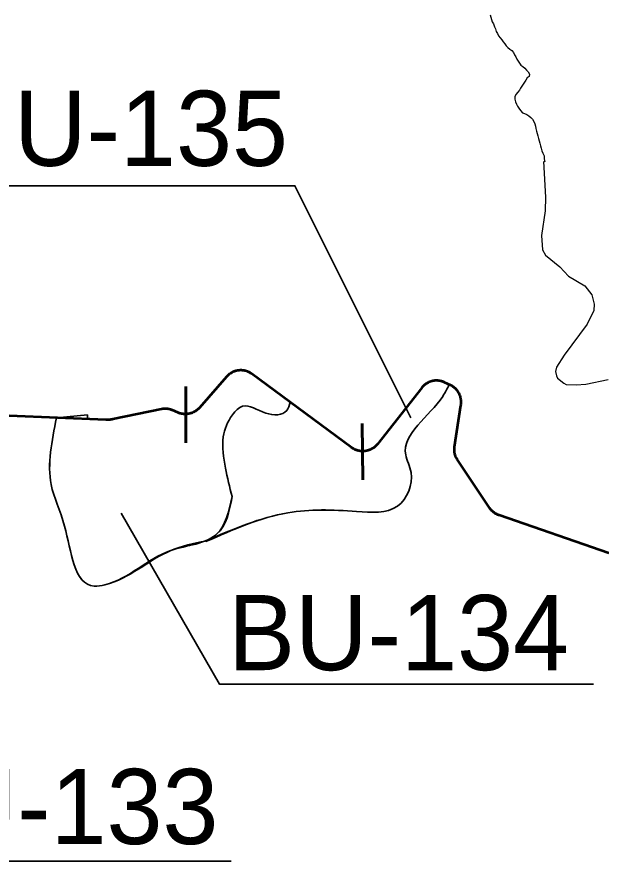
# Model space of a CAD drawing. Extents: x 553962 to 842807, y 8883888 to 9032388.
# Drawn here: x 732127 to 735234, y 8954640 to 8959130 of the extents above; entities that cross this region are included whole.
import ezdxf

# ---------------------------------------------------------------- set-up
doc = ezdxf.new("R2010")
doc.units = 0
doc.header["$LTSCALE"] = 150
for name, color, linetype, lineweight in [('20', 7, 'Continuous', 35), ('24', 7, 'Continuous', 25), ('40', 7, 'Continuous', 60), ('60', 7, 'Continuous', 53)]:
    doc.layers.add(name, color=color, linetype=linetype, lineweight=lineweight)

msp = doc.modelspace()

# ---------------------------------------------------------------- linework, layer by layer
at = {"layer": '20'}
for p, q in [((733563.9, 8957089.9), (733565.6, 8957091.5)), ((732337.6, 8956997.8), (732503.2, 8957012.8)), ((732503.2, 8957012.8), (732502.3, 8956990.8))]:
    msp.add_line(p, q, dxfattribs=at)
for points in [[(732629.5, 8956988.5), (732632.9, 8956989.1), (732636.3, 8956989.8), (732895.1, 8957043.6), (732896.2, 8957043.8), (732899, 8957044.3), (732901.8, 8957044.8), (732904.6, 8957045.1), (732907.4, 8957045.4), (732910.2, 8957045.6), (732913.1, 8957045.7), (732915.9, 8957045.7), (732918.7, 8957045.7), (732921.5, 8957045.5), (732924.3, 8957045.3), (732927.2, 8957045), (732930, 8957044.7), (732932.8, 8957044.2), (732935.5, 8957043.7), (732938.3, 8957043.1), (732941, 8957042.4), (732943.8, 8957041.6), (732946.5, 8957040.8), (732949.2, 8957039.9), (732951.8, 8957038.9), (732954.4, 8957037.8), (732983.7, 8957025.4), (732984.3, 8957025.2), (732986.9, 8957024.2), (732989.5, 8957023.2), (732992.2, 8957022.3), (732994.9, 8957021.5), (732997.7, 8957020.7), (733000.4, 8957020.1), (733003.2, 8957019.5), (733006, 8957019), (733008.8, 8957018.5), (733011.6, 8957018.2), (733014.4, 8957017.9), (733017.2, 8957017.7), (733020, 8957017.6), (733022.8, 8957017.6), (733025.7, 8957017.6), (733028.5, 8957017.7), (733031.3, 8957017.9), (733034.1, 8957018.2), (733036.9, 8957018.6), (733039.7, 8957019), (733042.5, 8957019.5), (733045.3, 8957020.1), (733048, 8957020.8), (733050.8, 8957021.6), (733053.5, 8957022.4), (733056.1, 8957023.3), (733058.8, 8957024.3), (733061.4, 8957025.4), (733064, 8957026.5), (733066.6, 8957027.7), (733069.1, 8957029), (733071.6, 8957030.3), (733074, 8957031.8), (733076.4, 8957033.2), (733078.8, 8957034.8), (733081.1, 8957036.4), (733083.4, 8957038.1), (733085.6, 8957039.8), (733087.8, 8957041.7), (733089.9, 8957043.5), (733092, 8957045.5), (733094, 8957047.5), (733095.9, 8957049.5), (733097.8, 8957051.6), (733242.4, 8957216.3), (733243.4, 8957217.5), (733245.4, 8957219.6), (733247.3, 8957221.6), (733249.4, 8957223.6), (733251.5, 8957225.5), (733253.6, 8957227.3), (733255.8, 8957229.1), (733258.1, 8957230.8), (733260.4, 8957232.4), (733262.7, 8957234), (733265.1, 8957235.5), (733267.5, 8957237), (733270, 8957238.3), (733272.5, 8957239.7), (733275.1, 8957240.9), (733277.6, 8957242.1), (733280.2, 8957243.2), (733282.9, 8957244.2), (733285.6, 8957245.1), (733288.2, 8957246), (733291, 8957246.8), (733293.7, 8957247.5), (733296.5, 8957248.1), (733299.2, 8957248.7), (733302, 8957249.2), (733304.8, 8957249.6), (733307.6, 8957249.9), (733310.4, 8957250.1)], [(733310.4, 8957250.1), (733313.3, 8957250.3), (733316.1, 8957250.4), (733318.9, 8957250.4), (733321.8, 8957250.3), (733324.6, 8957250.1), (733327.4, 8957249.9), (733330.2, 8957249.6), (733333, 8957249.2), (733335.8, 8957248.7), (733338.6, 8957248.1), (733341.3, 8957247.5), (733344.1, 8957246.8), (733346.8, 8957246), (733349.5, 8957245.1), (733352.1, 8957244.2), (733354.8, 8957243.2), (733357.4, 8957242.1), (733360, 8957240.9), (733362.5, 8957239.7), (733365, 8957238.4), (733367.5, 8957237), (733369.9, 8957235.6), (733372.3, 8957234), (733374.7, 8957232.5), (733376.9, 8957230.8), (733580, 8957080.8)], [(733580.1, 8957080.8), (733906.6, 8956839.6), (733907.6, 8956838.9), (733910, 8956837.3), (733912.3, 8956835.7), (733914.7, 8956834.2), (733917.2, 8956832.8), (733919.7, 8956831.5), (733922.2, 8956830.2), (733924.8, 8956829), (733927.3, 8956827.8), (733930, 8956826.8), (733932.6, 8956825.8), (733935.3, 8956824.9), (733938, 8956824.1), (733940.7, 8956823.3), (733943.5, 8956822.7), (733946.2, 8956822.1), (733949, 8956821.5), (733951.8, 8956821.1), (733954.6, 8956820.7), (733957.4, 8956820.5), (733960.2, 8956820.2), (733963.1, 8956820.1), (733965.9, 8956820.1), (733968.7, 8956820.1), (733971.6, 8956820.2), (733974.4, 8956820.4), (733977.2, 8956820.7), (733980, 8956821.1), (733982.8, 8956821.5), (733985.6, 8956822), (733988.3, 8956822.6), (733991.1, 8956823.3), (733993.8, 8956824), (733996.5, 8956824.9), (733999.2, 8956825.8), (734001.9, 8956826.7), (734004.5, 8956827.8), (734007.1, 8956828.9), (734009.6, 8956830.1), (734012.2, 8956831.4), (734014.7, 8956832.7), (734017.1, 8956834.1), (734019.5, 8956835.6), (734021.9, 8956837.2), (734024.2, 8956838.8), (734026.5, 8956840.5), (734028.7, 8956842.2), (734030.9, 8956844), (734033, 8956845.9), (734035.1, 8956847.8), (734037.1, 8956849.8), (734039.1, 8956851.8), (734041, 8956853.9), (734042.8, 8956856.1), (734044.6, 8956858.3), (734280, 8957157.6), (734281.3, 8957159.1), (734283.1, 8957161.3), (734285, 8957163.4), (734286.9, 8957165.5), (734288.9, 8957167.5), (734291, 8957169.4), (734293.1, 8957171.3), (734295.2, 8957173.1), (734297.5, 8957174.9), (734299.7, 8957176.6), (734302, 8957178.2), (734304.4, 8957179.8), (734306.8, 8957181.3), (734309.2, 8957182.7), (734311.7, 8957184.1), (734314.2, 8957185.4), (734316.8, 8957186.6), (734319.3, 8957187.8)], [(734319.3, 8957187.8), (734322, 8957188.8), (734324.6, 8957189.8), (734327.3, 8957190.8), (734330, 8957191.6), (734332.7, 8957192.4), (734335.4, 8957193.1), (734338.2, 8957193.7), (734341, 8957194.2), (734343.8, 8957194.7), (734346.6, 8957195.1), (734349.4, 8957195.4), (734352.2, 8957195.6), (734355, 8957195.7), (734357.8, 8957195.8), (734360.7, 8957195.8), (734363.5, 8957195.7), (734366.3, 8957195.5), (734369.2, 8957195.2), (734372, 8957194.9), (734374.8, 8957194.5), (734377.5, 8957194), (734380.3, 8957193.4), (734383.1, 8957192.8), (734385.8, 8957192), (734388.5, 8957191.2), (734391.2, 8957190.3), (734393.8, 8957189.4), (734396.5, 8957188.4), (734399.1, 8957187.2), (734401.7, 8957186.1), (734426.2, 8957174.4)], [(732629.5, 8956988.5), (732626.1, 8956988), (732622.6, 8956987.6), (732619.2, 8956987.2), (732615.7, 8956987), (732612.3, 8956986.8), (732608.8, 8956986.7), (732605.3, 8956986.6), (732601.9, 8956986.7), (732599.5, 8956986.8), (732337.8, 8956997.8)]]:
    msp.add_lwpolyline(points, dxfattribs=at)
for points in [[(733131.8, 8956339.2), (733568.5, 8956492.6), (733933.4, 8956499.7), (734151.6, 8956528.4), (734223.2, 8956707.4), (734194.6, 8956800.5), (734391.3, 8957111.9), (734426.2, 8957174.4)], [(734426.2, 8957174.4), (734391.3, 8957111.9), (734194.6, 8956800.5), (734223.2, 8956707.4), (734151.6, 8956528.4), (733933.4, 8956499.7), (733568.5, 8956492.6), (733132.4, 8956343.2)], [(733580, 8957080.8), (733562, 8957036.7), (733450.5, 8957022.4), (733327.6, 8957059.6), (733273.3, 8957013.8), (733224.7, 8956896.6), (733236.1, 8956730.7), (733271.1, 8956578.9)], [(733271.1, 8956578.9), (733236.1, 8956730.7), (733224.7, 8956896.6), (733273.3, 8957013.8), (733327.6, 8957059.6), (733450.5, 8957022.4), (733562, 8957036.7), (733580, 8957080.8)], [(733271.1, 8956578.9), (733236.1, 8956730.7), (733224.7, 8956896.6), (733273.3, 8957013.8), (733327.6, 8957059.6), (733450.5, 8957022.4), (733562, 8957036.7), (733580, 8957080.8)], [(733129.9, 8956342.2), (732946, 8956292.1), (732595.3, 8956109.5), (732538.1, 8956102.4), (732380.7, 8956421), (732309.1, 8956642.9), (732337.6, 8956997.8)], [(732337.6, 8956997.8), (732309.1, 8956642.9), (732380.7, 8956421), (732538.1, 8956102.4), (732595.3, 8956109.5), (732946, 8956292.1), (733189.2, 8956378), (733271.1, 8956578.9)], [(733271.1, 8956578.9), (733189.2, 8956378), (733132.8, 8956343.3)], [(733132.8, 8956343.3), (733189.2, 8956378), (733271.1, 8956578.9)]]:
    msp.add_spline(points, degree=3, dxfattribs=at)
at = {"layer": '24'}
for points in [[(734643.1, 8959141.8), (734646.8, 8959129.1), (734650.6, 8959116.5), (734655, 8959103.9), (734660.9, 8959092.6), (734667.1, 8959078.1), (734671.8, 8959066.3), (734676.4, 8959053.3), (734682.5, 8959041.6), (734688.8, 8959030.1), (734696.8, 8959019.8), (734705.8, 8959008.9), (734713.8, 8958998), (734721.6, 8958987.3), (734729.5, 8958976.4), (734737.8, 8958967), (734749.1, 8958959.3), (734759.3, 8958951.2), (734767.1, 8958940.8), (734774, 8958929.3), (734779.5, 8958917.7), (734786.1, 8958906.2), (734792.6, 8958894.8), (734799.4, 8958883.8), (734806.8, 8958873.7), (734816.8, 8958866), (734827.6, 8958858), (734837.4, 8958847.7), (734845.6, 8958838), (734853, 8958826), (734851.7, 8958813.5), (734841, 8958806.3), (734834.3, 8958793.6), (734826.8, 8958783.2), (734819.6, 8958772.8), (734812.1, 8958761.7), (734805.2, 8958751.1), (734799.5, 8958740), (734791.5, 8958729.7), (734781.1, 8958717.5), (734775.6, 8958705.8), (734774.8, 8958692.8), (734778.6, 8958679.1), (734783.7, 8958666.9), (734789.7, 8958655.6), (734797.2, 8958644.2), (734804.6, 8958632.4), (734815.2, 8958620.2), (734827.2, 8958615.9), (734839.7, 8958611.5), (734850.3, 8958604.2), (734860.7, 8958595.4), (734868.5, 8958585.5), (734875.6, 8958573.9), (734881.5, 8958562.3), (734884.5, 8958549.8), (734887.6, 8958536.7), (734889.9, 8958522.8), (734894.7, 8958509.9), (734898.2, 8958497.2), (734901.8, 8958484), (734905, 8958471.2), (734908.4, 8958459.1), (734912.4, 8958444.8), (734915.5, 8958432.2), (734918.6, 8958417.7), (734924.1, 8958405.6), (734930.5, 8958390.5), (734931.8, 8958377.5), (734933, 8958364.6), (734934.6, 8958360.2)], [(734927.5, 8958360.3), (734939, 8958171.4), (734935.7, 8958098.7), (734916.8, 8957966.9), (734921.7, 8957891.6), (734939, 8957863.7), (735013.5, 8957800), (735061, 8957752), (735146.6, 8957699.9), (735184.6, 8957651.3), (735196.8, 8957602.3), (735195.5, 8957569.3), (735158.9, 8957496.6), (735038.3, 8957331.8), (734996.3, 8957267.8), (734991.1, 8957244.5), (734995.8, 8957220.6), (735001.9, 8957208.7), (735035.1, 8957182), (735048.9, 8957175.4), (735102, 8957172.8), (735153.5, 8957176.6), (735272.3, 8957201.5)]]:
    msp.add_lwpolyline(points, dxfattribs=at)
at = {"layer": '40'}
for p, q in [((733024.9, 8956865.1), (733024.9, 8957165.1)), ((733966.2, 8956668.1), (733963, 8956968))]:
    msp.add_line(p, q, dxfattribs=at)
at = {"layer": '40', "lineweight": 35}
for points in [[(734222, 8956998.4), (733605.7, 8958231.8), (731772.2, 8958231.8)], [(730478, 8957353), (731371.6, 8954639.6), (733266.8, 8954639.6)], [(732681.3, 8956489.7), (733205.1, 8955580), (735192.7, 8955580)]]:
    msp.add_lwpolyline(points, dxfattribs=at)
at = {"layer": '60'}
for points in [[(733310.4, 8957250.1), (733307.6, 8957249.9), (733304.8, 8957249.6), (733302, 8957249.2), (733299.2, 8957248.7), (733296.5, 8957248.1), (733293.7, 8957247.5), (733291, 8957246.8), (733288.2, 8957246), (733285.6, 8957245.1), (733282.9, 8957244.2), (733280.2, 8957243.2), (733277.6, 8957242.1), (733275.1, 8957240.9), (733272.5, 8957239.7), (733270, 8957238.3), (733267.5, 8957237), (733265.1, 8957235.5), (733262.7, 8957234), (733260.4, 8957232.4), (733258.1, 8957230.8), (733255.8, 8957229.1), (733253.6, 8957227.3), (733251.5, 8957225.5), (733249.4, 8957223.6), (733247.3, 8957221.6), (733245.4, 8957219.6), (733243.4, 8957217.5), (733242.4, 8957216.3), (733097.8, 8957051.6), (733095.9, 8957049.5), (733094, 8957047.5), (733092, 8957045.5), (733089.9, 8957043.5), (733087.8, 8957041.7), (733085.6, 8957039.8), (733083.4, 8957038.1), (733081.1, 8957036.4), (733078.8, 8957034.8), (733076.4, 8957033.2), (733074, 8957031.8), (733071.6, 8957030.3), (733069.1, 8957029), (733066.6, 8957027.7), (733064, 8957026.5), (733061.4, 8957025.4), (733058.8, 8957024.3), (733056.1, 8957023.3), (733053.5, 8957022.4), (733050.8, 8957021.6), (733048, 8957020.8), (733045.3, 8957020.1), (733042.5, 8957019.5), (733039.7, 8957019), (733036.9, 8957018.6), (733034.1, 8957018.2), (733031.3, 8957017.9), (733028.5, 8957017.7), (733025.7, 8957017.6), (733022.8, 8957017.6), (733020, 8957017.6), (733017.2, 8957017.7), (733014.4, 8957017.9), (733011.6, 8957018.2), (733008.8, 8957018.5), (733006, 8957019), (733003.2, 8957019.5), (733000.4, 8957020.1), (732997.7, 8957020.7), (732994.9, 8957021.5), (732992.2, 8957022.3), (732989.5, 8957023.2), (732986.9, 8957024.2), (732984.3, 8957025.2), (732983.7, 8957025.4), (732954.4, 8957037.8), (732951.8, 8957038.9), (732949.2, 8957039.9), (732946.5, 8957040.8), (732943.8, 8957041.6), (732941, 8957042.4), (732938.3, 8957043.1), (732935.5, 8957043.7), (732932.8, 8957044.2), (732930, 8957044.7), (732927.2, 8957045), (732924.3, 8957045.3), (732921.5, 8957045.5), (732918.7, 8957045.7), (732915.9, 8957045.7), (732913.1, 8957045.7), (732910.2, 8957045.6), (732907.4, 8957045.4), (732904.6, 8957045.1), (732901.8, 8957044.8), (732899, 8957044.3), (732896.2, 8957043.8), (732895.1, 8957043.6), (732636.3, 8956989.8), (732632.9, 8956989.1), (732629.5, 8956988.5)], [(734319.3, 8957187.8), (734316.8, 8957186.6), (734314.2, 8957185.4), (734311.7, 8957184.1), (734309.2, 8957182.7), (734306.8, 8957181.3), (734304.4, 8957179.8), (734302, 8957178.2), (734299.7, 8957176.6), (734297.5, 8957174.9), (734295.2, 8957173.1), (734293.1, 8957171.3), (734291, 8957169.4), (734288.9, 8957167.5), (734286.9, 8957165.5), (734285, 8957163.4), (734283.1, 8957161.3), (734281.3, 8957159.1), (734280, 8957157.6), (734044.6, 8956858.3), (734042.8, 8956856.1), (734041, 8956853.9), (734039.1, 8956851.8), (734037.1, 8956849.8), (734035.1, 8956847.8), (734033, 8956845.9), (734030.9, 8956844), (734028.7, 8956842.2), (734026.5, 8956840.5), (734024.2, 8956838.8), (734021.9, 8956837.2), (734019.5, 8956835.6), (734017.1, 8956834.1), (734014.7, 8956832.7), (734012.2, 8956831.4), (734009.6, 8956830.1), (734007.1, 8956828.9), (734004.5, 8956827.8), (734001.9, 8956826.7), (733999.2, 8956825.8), (733996.5, 8956824.9), (733993.8, 8956824), (733991.1, 8956823.3), (733988.3, 8956822.6), (733985.6, 8956822), (733982.8, 8956821.5), (733980, 8956821.1), (733977.2, 8956820.7), (733974.4, 8956820.4), (733971.6, 8956820.2), (733968.7, 8956820.1), (733965.9, 8956820.1), (733963.1, 8956820.1), (733960.2, 8956820.2), (733957.4, 8956820.5), (733954.6, 8956820.7), (733951.8, 8956821.1), (733949, 8956821.5), (733946.2, 8956822.1), (733943.5, 8956822.7), (733940.7, 8956823.3), (733938, 8956824.1), (733935.3, 8956824.9), (733932.6, 8956825.8), (733930, 8956826.8), (733927.3, 8956827.8), (733924.8, 8956829), (733922.2, 8956830.2), (733919.7, 8956831.5), (733917.2, 8956832.8), (733914.7, 8956834.2), (733912.3, 8956835.7), (733910, 8956837.3), (733907.6, 8956838.9), (733906.6, 8956839.6), (733376.9, 8957230.8), (733374.7, 8957232.5), (733372.3, 8957234), (733369.9, 8957235.6), (733367.5, 8957237), (733365, 8957238.4), (733362.5, 8957239.7), (733360, 8957240.9), (733357.4, 8957242.1), (733354.8, 8957243.2), (733352.1, 8957244.2), (733349.5, 8957245.1), (733346.8, 8957246), (733344.1, 8957246.8), (733341.3, 8957247.5), (733338.6, 8957248.1), (733335.8, 8957248.7), (733333, 8957249.2), (733330.2, 8957249.6), (733327.4, 8957249.9), (733324.6, 8957250.1), (733321.8, 8957250.3), (733318.9, 8957250.4), (733316.1, 8957250.4), (733313.3, 8957250.3), (733310.4, 8957250.1)], [(734463.5, 8956785.6), (734462.3, 8956788.2), (734461.2, 8956790.8), (734460.1, 8956793.4), (734459.2, 8956796.1), (734458.3, 8956798.8), (734457.5, 8956801.5), (734456.7, 8956804.2), (734456.1, 8956807), (734455.5, 8956809.7), (734455, 8956812.5), (734454.6, 8956815.3), (734454.2, 8956818.1), (734453.9, 8956820.9), (734453.7, 8956823.7), (734453.6, 8956826.6), (734453.6, 8956829.4), (734453.7, 8956832.2), (734453.8, 8956835.1), (734454, 8956837.9), (734454.3, 8956840.7), (734454.7, 8956843.5), (734454.8, 8956844.1), (734488.7, 8957065.8), (734489, 8957068.6), (734489.3, 8957071.5), (734489.6, 8957074.3), (734489.7, 8957077.1), (734489.8, 8957079.9), (734489.8, 8957082.8), (734489.7, 8957085.6), (734489.5, 8957088.4), (734489.3, 8957091.2), (734488.9, 8957094), (734488.5, 8957096.8), (734488, 8957099.6), (734487.5, 8957102.4), (734486.8, 8957105.1), (734486.1, 8957107.9), (734485.3, 8957110.6), (734484.4, 8957113.3), (734483.5, 8957115.9), (734482.5, 8957118.6), (734481.3, 8957121.2), (734480.2, 8957123.8), (734478.9, 8957126.3), (734477.6, 8957128.8), (734476.2, 8957131.2), (734474.8, 8957133.7), (734473.2, 8957136.1), (734471.7, 8957138.4), (734470, 8957140.7), (734468.3, 8957142.9), (734466.5, 8957145.1), (734464.6, 8957147.3), (734462.7, 8957149.4), (734460.8, 8957151.4), (734458.8, 8957153.4), (734456.7, 8957155.3), (734454.5, 8957157.2), (734452.4, 8957159), (734450.1, 8957160.7), (734447.8, 8957162.4), (734445.5, 8957164), (734443.2, 8957165.5), (734440.7, 8957167), (734438.3, 8957168.4), (734435.8, 8957169.7), (734433.3, 8957171), (734432.8, 8957171.2), (734401.7, 8957186.1), (734399.1, 8957187.2), (734396.5, 8957188.4), (734393.8, 8957189.4), (734391.2, 8957190.3), (734388.5, 8957191.2), (734385.8, 8957192), (734383.1, 8957192.8), (734380.3, 8957193.4), (734377.5, 8957194), (734374.8, 8957194.5), (734372, 8957194.9), (734369.2, 8957195.2), (734366.3, 8957195.5), (734363.5, 8957195.7), (734360.7, 8957195.8), (734357.8, 8957195.8), (734355, 8957195.7), (734352.2, 8957195.6), (734349.4, 8957195.4), (734346.6, 8957195.1), (734343.8, 8957194.7), (734341, 8957194.2), (734338.2, 8957193.7), (734335.4, 8957193.1), (734332.7, 8957192.4), (734330, 8957191.6), (734327.3, 8957190.8), (734324.6, 8957189.8), (734322, 8957188.8), (734319.3, 8957187.8)], [(732629.5, 8956988.5), (732626.1, 8956988), (732622.6, 8956987.6), (732619.2, 8956987.2), (732615.7, 8956987), (732612.3, 8956986.8), (732608.8, 8956986.7), (732605.3, 8956986.6), (732601.9, 8956986.7), (732599.5, 8956986.8), (731312.7, 8957040.8)], [(735275.1, 8956278.2), (734691.7, 8956479.3), (734689.1, 8956480.2), (734686.4, 8956481.3), (734683.8, 8956482.4), (734681.3, 8956483.6), (734678.7, 8956484.8), (734676.2, 8956486.1), (734673.8, 8956487.5), (734671.3, 8956489), (734669, 8956490.5), (734666.6, 8956492.1), (734664.3, 8956493.8), (734662.1, 8956495.5), (734659.9, 8956497.3), (734657.8, 8956499.2), (734655.7, 8956501.1), (734653.7, 8956503), (734651.7, 8956505.1), (734649.8, 8956507.1), (734647.9, 8956509.3), (734646.1, 8956511.5), (734644.4, 8956513.7), (734642.7, 8956516), (734641.2, 8956518.2), (734470.5, 8956773.4), (734469, 8956775.7), (734467.5, 8956778.1), (734466.1, 8956780.6), (734464.8, 8956783.1), (734463.5, 8956785.6)]]:
    msp.add_lwpolyline(points, dxfattribs=at)

# ---------------------------------------------------------------- texts
at = {"layer": '40'}
for s, p in [('BU-135', (731754.8, 8958337.9)), ('BU-134', (733249.3, 8955655.3)), ('BU-133', (731385, 8954730.2))]:
    msp.add_text(s, height=400, dxfattribs=at).set_placement(p)

doc.saveas('drawing.dxf')
